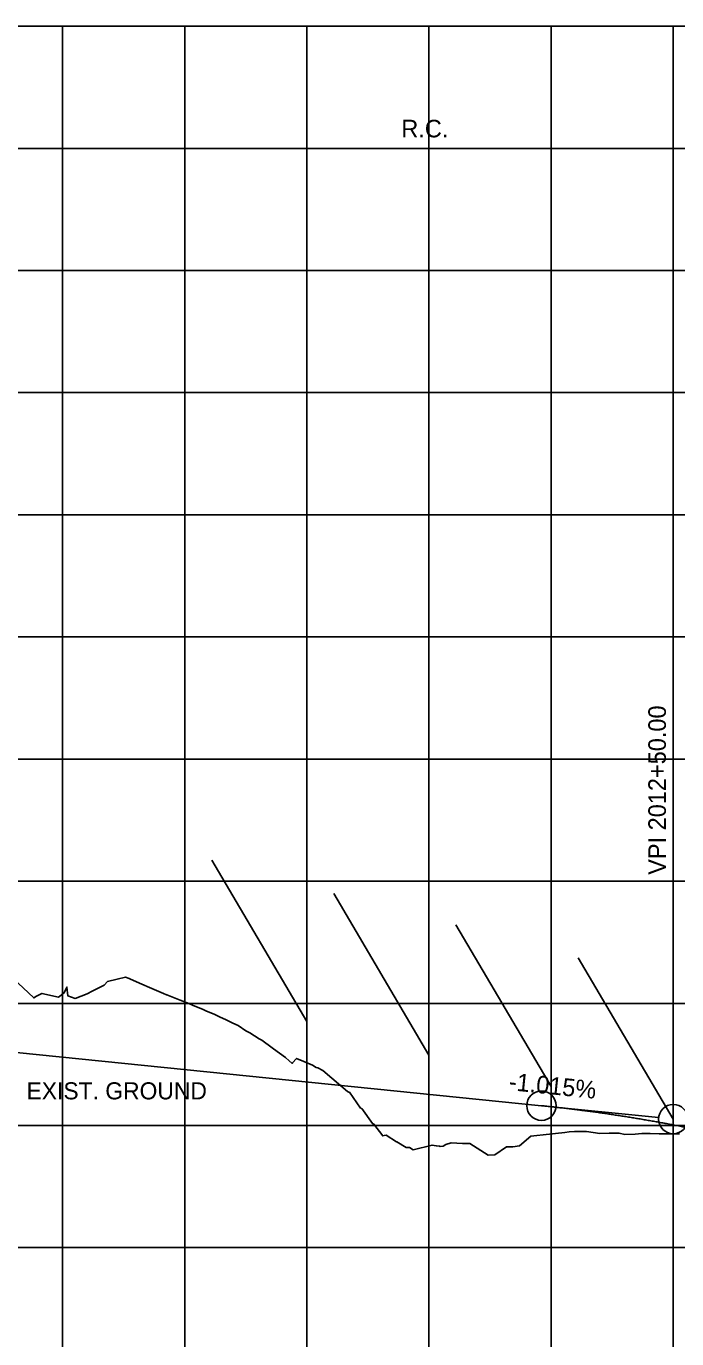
# Model space of a CAD drawing. Extents: x -7164 to 2214450, y -19642 to 253469.
# Drawn here: x 6985 to 7251, y 463 to 1000 of the extents above; entities that cross this region are included whole.
import ezdxf

# ---------------------------------------------------------------- set-up
doc = ezdxf.new("R2010")
doc.units = 0
for name, color, linetype in [('DESIGN - PROFILE - Proposed', 7, 'Continuous'), ('DESIGN - PROFILE - Proposed Curve Text', 7, 'Continuous'), ('DESIGN - PROFILE - Proposed Text', 7, 'Continuous'), ('DESIGN - SCRATCH - User 1', 7, 'Continuous'), ('DESIGN - SHEET - Light Grid', 7, 'Continuous'), ('SURVEY - PROFILE - Ground Line with Text', 7, 'Continuous'), ('XTREE', 7, 'Continuous')]:
    doc.layers.add(name, color=color, linetype=linetype)

msp = doc.modelspace()

# ---------------------------------------------------------------- linework, layer by layer
at = {"layer": 'DESIGN - PROFILE - Proposed'}
msp.add_line((6949.47, 583.12), (7196.06, 558.1), dxfattribs=at)
msp.add_line((6949.47, 583.12), (7196.06, 558.1), dxfattribs=at)
msp.add_spline([(7196.06, 558.1), (7198.22, 557.87), (7200.38, 557.64), (7202.54, 557.41), (7204.69, 557.16), (7206.85, 556.91), (7209.01, 556.65), (7211.17, 556.38), (7213.32, 556.1), (7215.48, 555.82), (7217.64, 555.53), (7219.8, 555.23), (7221.95, 554.92), (7224.11, 554.61), (7226.27, 554.28), (7228.43, 553.95), (7230.58, 553.62), (7232.74, 553.27), (7234.9, 552.92), (7237.06, 552.56), (7239.21, 552.19), (7241.37, 551.82), (7243.53, 551.43), (7245.69, 551.04), (7247.84, 550.65), (7250, 550.24), (7252.16, 549.83), (7254.31, 549.4), (7256.47, 548.98), (7258.63, 548.54), (7260.79, 548.1), (7262.94, 547.64), (7265.1, 547.18), (7267.26, 546.72), (7269.42, 546.24), (7271.57, 545.76), (7273.73, 545.27), (7275.89, 544.77), (7278.05, 544.27), (7280.2, 543.76), (7282.36, 543.24), (7284.52, 542.71), (7286.68, 542.17), (7288.83, 541.63), (7290.99, 541.08), (7293.15, 540.52), (7295.31, 539.95), (7297.46, 539.38), (7299.62, 538.8), (7301.78, 538.21), (7303.94, 537.61)], degree=3, dxfattribs=at)
msp.add_spline([(7196.06, 558.1), (7198.22, 557.87), (7200.38, 557.64), (7202.54, 557.41), (7204.69, 557.16), (7206.85, 556.91), (7209.01, 556.65), (7211.17, 556.38), (7213.32, 556.1), (7215.48, 555.82), (7217.64, 555.53), (7219.8, 555.23), (7221.95, 554.92), (7224.11, 554.61), (7226.27, 554.28), (7228.43, 553.95), (7230.58, 553.62), (7232.74, 553.27), (7234.9, 552.92), (7237.06, 552.56), (7239.21, 552.19), (7241.37, 551.82), (7243.53, 551.43), (7245.69, 551.04), (7247.84, 550.65), (7250, 550.24), (7252.16, 549.83), (7254.31, 549.4), (7256.47, 548.98), (7258.63, 548.54), (7260.79, 548.1), (7262.94, 547.64), (7265.1, 547.18), (7267.26, 546.72), (7269.42, 546.24), (7271.57, 545.76), (7273.73, 545.27), (7275.89, 544.77), (7278.05, 544.27), (7280.2, 543.76), (7282.36, 543.24), (7284.52, 542.71), (7286.68, 542.17), (7288.83, 541.63), (7290.99, 541.08), (7293.15, 540.52), (7295.31, 539.95), (7297.46, 539.38), (7299.62, 538.8), (7301.78, 538.21), (7303.94, 537.61)], degree=3, dxfattribs=at)
at = {"layer": 'DESIGN - PROFILE - Proposed Curve Text'}
msp.add_line((6894.81, 950), (7401.82, 950), dxfattribs=at)
msp.add_line((6894.81, 950), (7401.82, 950), dxfattribs=at)
at = {"layer": 'DESIGN - PROFILE - Proposed Text'}
msp.add_line((7196.06, 558.1), (7244.03, 553.23), dxfattribs=at)
msp.add_line((7196.06, 558.1), (7244.03, 553.23), dxfattribs=at)
for centre in [(7196.06, 558.1), (7196.06, 558.1), (7250, 552.62), (7250, 552.62)]:
    msp.add_circle(centre, 6, dxfattribs=at)
at = {"layer": 'DESIGN - SCRATCH - User 1'}
msp.add_line((9700, 1000), (6000, 1000), dxfattribs=at)
msp.add_line((9700, 1000), (6000, 1000), dxfattribs=at)
at = {"layer": 'DESIGN - SHEET - Light Grid'}
for p, q in [((7000, 0), (7000, 1000)), ((7000, 0), (7000, 1000)), ((7050, 0), (7050, 1000)), ((7050, 0), (7050, 1000)), ((7100, 0), (7100, 1000)), ((7100, 0), (7100, 1000)), ((7150, 0), (7150, 1000)), ((7150, 0), (7150, 1000)), ((7200, 0), (7200, 1000)), ((7200, 0), (7200, 1000)), ((7250, 0), (7250, 1000)), ((7250, 0), (7250, 1000)), ((6000, 950), (9700, 950)), ((6000, 950), (9700, 950)), ((6000, 900), (9700, 900)), ((6000, 900), (9700, 900)), ((6000, 850), (9700, 850)), ((6000, 850), (9700, 850)), ((6000, 800), (9700, 800)), ((6000, 800), (9700, 800)), ((6000, 750), (9700, 750)), ((6000, 750), (9700, 750)), ((6000, 700), (9700, 700)), ((6000, 700), (9700, 700)), ((6000, 650), (9700, 650)), ((6000, 650), (9700, 650)), ((6000, 600), (9700, 600)), ((6000, 600), (9700, 600)), ((6000, 550), (9700, 550)), ((6000, 550), (9700, 550)), ((6000, 500), (9700, 500)), ((6000, 500), (9700, 500))]:
    msp.add_line(p, q, dxfattribs=at)
at = {"layer": 'SURVEY - PROFILE - Ground Line with Text'}
for points in [[(6979.59, 610.26), (6988.19, 602.21), (6989.35, 602.87), (6991.53, 604.09), (6998.36, 602.52), (7000.61, 604.31), (7001.74, 606.63), (7002.11, 603.11), (7005.16, 602.03), (7010.11, 603.93), (7012.07, 605.03), (7017.04, 607.5), (7018.32, 608.93), (7022.36, 609.93), (7025.81, 610.78), (7027.24, 610.21), (7027.26, 610.2), (7027.86, 609.94), (7032.39, 607.9), (7035.59, 606.5), (7037.51, 605.64), (7041.35, 603.98), (7042.58, 603.47), (7042.7, 603.43), (7047.46, 601.53), (7048.09, 601.33), (7052.33, 599.67), (7053.49, 599.12), (7057.21, 597.63), (7058.88, 596.82), (7062.09, 595.5), (7064.27, 594.42), (7066.95, 593.21)], [(6979.59, 610.26), (6988.19, 602.21), (6989.35, 602.87), (6991.53, 604.09), (6998.36, 602.52), (7000.61, 604.31), (7001.74, 606.63), (7002.11, 603.11), (7005.16, 602.03), (7010.11, 603.93), (7012.07, 605.03), (7017.04, 607.5), (7018.32, 608.93), (7022.36, 609.93), (7025.81, 610.78), (7027.24, 610.21), (7027.26, 610.2), (7027.86, 609.94), (7032.39, 607.9), (7035.59, 606.5), (7037.51, 605.64), (7041.35, 603.98), (7042.58, 603.47), (7042.7, 603.43), (7047.46, 601.53), (7048.09, 601.33), (7052.33, 599.67), (7053.49, 599.12), (7057.21, 597.63), (7058.88, 596.82), (7062.09, 595.5), (7064.27, 594.42), (7066.95, 593.21)], [(6979.59, 610.26), (6988.19, 602.21), (6989.35, 602.87), (6991.53, 604.09), (6998.36, 602.52), (7000.61, 604.31), (7001.74, 606.63), (7002.11, 603.11), (7005.16, 602.03), (7010.11, 603.93), (7012.07, 605.03), (7017.04, 607.5), (7018.32, 608.93), (7022.36, 609.93), (7025.81, 610.78), (7027.24, 610.21), (7027.26, 610.2), (7027.86, 609.94), (7032.39, 607.9), (7035.59, 606.5), (7037.51, 605.64), (7041.35, 603.98), (7042.58, 603.47), (7042.7, 603.43), (7047.46, 601.53), (7048.09, 601.33), (7052.33, 599.67), (7053.49, 599.12), (7057.21, 597.63), (7058.88, 596.82), (7062.09, 595.5), (7064.27, 594.42), (7066.95, 593.21)], [(6979.59, 610.26), (6988.19, 602.21), (6989.35, 602.87), (6991.53, 604.09), (6998.36, 602.52), (7000.61, 604.31), (7001.74, 606.63), (7002.11, 603.11), (7005.16, 602.03), (7010.11, 603.93), (7012.07, 605.03), (7017.04, 607.5), (7018.32, 608.93), (7022.36, 609.93), (7025.81, 610.78), (7027.24, 610.21), (7027.26, 610.2), (7027.86, 609.94), (7032.39, 607.9), (7035.59, 606.5), (7037.51, 605.64), (7041.35, 603.98), (7042.58, 603.47), (7042.7, 603.43), (7047.46, 601.53), (7048.09, 601.33), (7052.33, 599.67), (7053.49, 599.12), (7057.21, 597.63), (7058.88, 596.82), (7062.09, 595.5), (7064.27, 594.42), (7066.95, 593.21)], [(7066.95, 593.21), (7069.66, 591.85), (7071.82, 590.86), (7075.05, 588.8), (7076.68, 587.91), (7080.44, 585.48), (7081.55, 584.86), (7085.83, 581.76), (7086.39, 581.44), (7091.22, 577.87), (7091.24, 577.85), (7091.41, 577.7), (7092.64, 576.59), (7093.92, 575.41), (7094.11, 575.62), (7095.82, 577.43), (7098.76, 576.19), (7102.28, 574.69), (7103.77, 573.79), (7104.47, 573.58), (7106.59, 572.47), (7116.67, 563.91), (7116.98, 563.79), (7117.18, 563.7), (7117.29, 563.63), (7117.42, 563.58), (7121.99, 557.09), (7122.46, 556.93), (7126.87, 550.81), (7127.49, 550.6), (7131.1, 545.72), (7131.63, 545.85), (7132.48, 546.07), (7136.7, 543.37), (7136.88, 543.36), (7140.7, 540.94), (7141.99, 540.94), (7143.47, 540.04), (7151.3, 541.97), (7153.01, 541.68), (7154.28, 541.46), (7154.57, 541.41), (7155.79, 541.58), (7156.87, 542.15), (7159.08, 542.95), (7163.79, 542.63), (7164.69, 542.63), (7165.66, 542.63), (7166.69, 542.63), (7174.26, 537.86), (7176.98, 537.97), (7181.78, 541.23), (7184.31, 541.26), (7184.36, 541.27), (7187.05, 541.73), (7191.73, 545.58), (7194.12, 545.84), (7196.77, 546.14), (7205.68, 547.16), (7207.46, 547.36), (7209.54, 547.59), (7211.92, 547.58), (7214.54, 547.57), (7219.93, 546.74), (7223.83, 546.79), (7227.93, 546.83), (7230.24, 546.34), (7234.42, 546.44), (7237.16, 546.69), (7240.57, 546.65), (7244.27, 546.61), (7248.26, 546.57), (7252.6, 546.52)], [(7066.95, 593.21), (7069.66, 591.85), (7071.82, 590.86), (7075.05, 588.8), (7076.68, 587.91), (7080.44, 585.48), (7081.55, 584.86), (7085.83, 581.76), (7086.39, 581.44), (7091.22, 577.87), (7091.24, 577.85), (7091.41, 577.7), (7092.64, 576.59), (7093.92, 575.41), (7094.11, 575.62), (7095.82, 577.43), (7098.76, 576.19), (7102.28, 574.69), (7103.77, 573.79), (7104.47, 573.58), (7106.59, 572.47), (7116.67, 563.91), (7116.98, 563.79), (7117.18, 563.7), (7117.29, 563.63), (7117.42, 563.58), (7121.99, 557.09), (7122.46, 556.93), (7126.87, 550.81), (7127.49, 550.6), (7131.1, 545.72), (7131.63, 545.85), (7132.48, 546.07), (7136.7, 543.37), (7136.88, 543.36), (7140.7, 540.94), (7141.99, 540.94), (7143.47, 540.04), (7151.3, 541.97), (7153.01, 541.68), (7154.28, 541.46), (7154.57, 541.41), (7155.79, 541.58), (7156.87, 542.15), (7159.08, 542.95), (7163.79, 542.63), (7164.69, 542.63), (7165.66, 542.63), (7166.69, 542.63), (7174.26, 537.86), (7176.98, 537.97), (7181.78, 541.23), (7184.31, 541.26), (7184.36, 541.27), (7187.05, 541.73), (7191.73, 545.58), (7194.12, 545.84), (7196.77, 546.14), (7205.68, 547.16), (7207.46, 547.36), (7209.54, 547.59), (7211.92, 547.58), (7214.54, 547.57), (7219.93, 546.74), (7223.83, 546.79), (7227.93, 546.83), (7230.24, 546.34), (7234.42, 546.44), (7237.16, 546.69), (7240.57, 546.65), (7244.27, 546.61), (7248.26, 546.57), (7252.6, 546.52)], [(7066.95, 593.21), (7069.66, 591.85), (7071.82, 590.86), (7075.05, 588.8), (7076.68, 587.91), (7080.44, 585.48), (7081.55, 584.86), (7085.83, 581.76), (7086.39, 581.44), (7091.22, 577.87), (7091.24, 577.85), (7091.41, 577.7), (7092.64, 576.59), (7093.92, 575.41), (7094.11, 575.62), (7095.82, 577.43), (7098.76, 576.19), (7102.28, 574.69), (7103.77, 573.79), (7104.47, 573.58), (7106.59, 572.47), (7116.67, 563.91), (7116.98, 563.79), (7117.18, 563.7), (7117.29, 563.63), (7117.42, 563.58), (7121.99, 557.09), (7122.46, 556.93), (7126.87, 550.81), (7127.49, 550.6), (7131.1, 545.72), (7131.63, 545.85), (7132.48, 546.07), (7136.7, 543.37), (7136.88, 543.36), (7140.7, 540.94), (7141.99, 540.94), (7143.47, 540.04), (7151.3, 541.97), (7153.01, 541.68), (7154.28, 541.46), (7154.57, 541.41), (7155.79, 541.58), (7156.87, 542.15), (7159.08, 542.95), (7163.79, 542.63), (7164.69, 542.63), (7165.66, 542.63), (7166.69, 542.63), (7174.26, 537.86), (7176.98, 537.97), (7181.78, 541.23), (7184.31, 541.26), (7184.36, 541.27), (7187.05, 541.73), (7191.73, 545.58), (7194.12, 545.84), (7196.77, 546.14), (7205.68, 547.16), (7207.46, 547.36), (7209.54, 547.59), (7211.92, 547.58), (7214.54, 547.57), (7219.93, 546.74), (7223.83, 546.79), (7227.93, 546.83), (7230.24, 546.34), (7234.42, 546.44), (7237.16, 546.69), (7240.57, 546.65), (7244.27, 546.61), (7248.26, 546.57), (7252.6, 546.52)], [(7066.95, 593.21), (7069.66, 591.85), (7071.82, 590.86), (7075.05, 588.8), (7076.68, 587.91), (7080.44, 585.48), (7081.55, 584.86), (7085.83, 581.76), (7086.39, 581.44), (7091.22, 577.87), (7091.24, 577.85), (7091.41, 577.7), (7092.64, 576.59), (7093.92, 575.41), (7094.11, 575.62), (7095.82, 577.43), (7098.76, 576.19), (7102.28, 574.69), (7103.77, 573.79), (7104.47, 573.58), (7106.59, 572.47), (7116.67, 563.91), (7116.98, 563.79), (7117.18, 563.7), (7117.29, 563.63), (7117.42, 563.58), (7121.99, 557.09), (7122.46, 556.93), (7126.87, 550.81), (7127.49, 550.6), (7131.1, 545.72), (7131.63, 545.85), (7132.48, 546.07), (7136.7, 543.37), (7136.88, 543.36), (7140.7, 540.94), (7141.99, 540.94), (7143.47, 540.04), (7151.3, 541.97), (7153.01, 541.68), (7154.28, 541.46), (7154.57, 541.41), (7155.79, 541.58), (7156.87, 542.15), (7159.08, 542.95), (7163.79, 542.63), (7164.69, 542.63), (7165.66, 542.63), (7166.69, 542.63), (7174.26, 537.86), (7176.98, 537.97), (7181.78, 541.23), (7184.31, 541.26), (7184.36, 541.27), (7187.05, 541.73), (7191.73, 545.58), (7194.12, 545.84), (7196.77, 546.14), (7205.68, 547.16), (7207.46, 547.36), (7209.54, 547.59), (7211.92, 547.58), (7214.54, 547.57), (7219.93, 546.74), (7223.83, 546.79), (7227.93, 546.83), (7230.24, 546.34), (7234.42, 546.44), (7237.16, 546.69), (7240.57, 546.65), (7244.27, 546.61), (7248.26, 546.57), (7252.6, 546.52)]]:
    msp.add_lwpolyline(points, dxfattribs=at)
at = {"layer": 'XTREE'}
for p, q in [((7100, 592.51), (7061.03, 658.58)), ((7100, 592.51), (7061.03, 658.58)), ((7150, 578.83), (7111.03, 644.9)), ((7150, 578.83), (7111.03, 644.9)), ((7200, 566.01), (7161.03, 632.08)), ((7200, 566.01), (7161.03, 632.08)), ((7250, 552.62), (7211.03, 618.69)), ((7250, 552.62), (7211.03, 618.69))]:
    msp.add_line(p, q, dxfattribs=at)

# ---------------------------------------------------------------- texts
at = {"layer": 'DESIGN - PROFILE - Proposed Curve Text'}
msp.add_text('R.C.', height=7.2, dxfattribs=at).set_placement((7138.69, 954.51))
for s, rotation, p in [('R.C.', 360, (7138.69, 954.51)), ('VPI 2012+50.00', 90, (7247, 652.62)), ('VPI 2012+50.00', 90, (7247, 652.62))]:
    msp.add_text(s, height=7.2, rotation=rotation, dxfattribs=at).set_placement(p)
at = {"layer": 'DESIGN - PROFILE - Proposed Text'}
msp.add_text('-1.015%', height=7.2, rotation=354.2055, dxfattribs=at).set_placement((7182.44, 564.51))
msp.add_text('-1.015%', height=7.2, rotation=354.2055, dxfattribs=at).set_placement((7182.44, 564.51))
msp.add_text('EXIST. GROUND', height=7, dxfattribs=at).set_placement((6985.23, 560.68))
msp.add_text('EXIST. GROUND', height=7, dxfattribs=at).set_placement((6985.23, 560.68))

doc.saveas('drawing.dxf')
